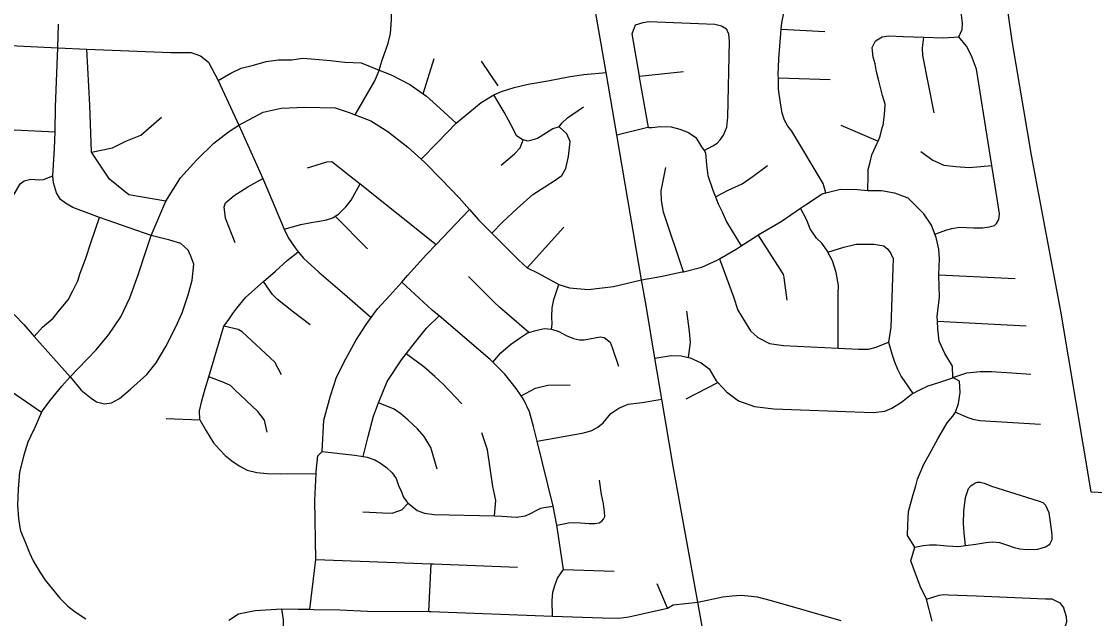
# Model space of a CAD drawing. Extents: x 1659811 to 1934326, y 644115 to 934867.
# Drawn here: x 1805504 to 1812113, y 772572 to 776253 of the extents above; entities that cross this region are included whole.
import ezdxf

# ---------------------------------------------------------------- set-up
doc = ezdxf.new("R2010")
doc.units = 0
doc.layers.add('GM_X_City_Street', color=7, linetype='Continuous')
doc.layers.add('GM_X_Corporation', color=7, linetype='Continuous')

msp = doc.modelspace()

# ---------------------------------------------------------------- linework, layer by layer
at = {"layer": 'GM_X_City_Street'}
for points in [[(1809849, 771681.5), (1809670.1, 772673.1), (1809518.9, 773511.2), (1809448.5, 773925.7), (1809405.9, 774177.4), (1809350.9, 774501.5), (1809323.6, 774660.3), (1809170.1, 775554.8), (1809104.4, 775937.9), (1809001.1, 776539.8), (1808993.5, 776583.7), (1808955.3, 776806.7), (1808894.4, 777161), (1808809.3, 777717.2), (1808703.3, 778410.3), (1808611.9, 779007.9), (1808569.8, 779283.1), (1808563, 779337.9)], [(1807559, 775677.4), (1807680.7, 775886.7), (1807704.6, 775947.2), (1807706.6, 775953.4), (1807726.2, 776014.3), (1807763.2, 776119.7), (1807777.2, 776178.5), (1807783.7, 776263.6), (1807789.9, 776615.2), (1807798.5, 776739.4), (1807811.8, 777230.6)], [(1811276.5, 776157.7), (1811297.8, 776202.9), (1811300.9, 776240.6), (1811294.9, 776294.8), (1811260.5, 776493.8), (1811194.3, 776877), (1811178, 776933.2), (1811121.3, 777002.4)], [(1810458.1, 775196.6), (1810441.1, 775254.7), (1810248.4, 775576.1), (1810224.1, 775607.2), (1810203.5, 775644.7), (1810189.7, 775688.2), (1810180.1, 775751), (1810167.1, 775836.4), (1810165.8, 775904.6), (1810165.4, 775922.2), (1810168, 776023.7), (1810184.1, 776205.4), (1810187.7, 776245), (1810201.7, 776315.5)], [(1806303.2, 774932.8), (1805985.1, 775044.7), (1805819.9, 775106.1), (1805775.3, 775134), (1805745.2, 775156), (1805720.1, 775195.7), (1805702.1, 775258.6), (1805696.8, 775300.8), (1805700.8, 775368.8), (1805707, 775470.3), (1805711.8, 775572.8), (1805713.7, 775727.3), (1805727, 776091.4), (1805732.2, 776236)], [(1809365.2, 775600.4), (1809311.3, 775910.6), (1809310.5, 775915.5), (1809264.8, 776176.1), (1809285.6, 776231.8)], [(1809285.6, 776231.8), (1809333.7, 776246.8), (1809368.5, 776253), (1809419.2, 776249.9), (1809774.3, 776235.5), (1809816.4, 776226.8), (1809845.7, 776207.9)], [(1809708.9, 775456.9), (1809761.7, 775485.7), (1809788.7, 775503.2), (1809807.9, 775524.1), (1809827.4, 775552.5), (1809848.9, 775601.8), (1809855.1, 775663.7), (1809864.5, 776130.6), (1809860.5, 776174.2), (1809845.7, 776207.9)], [(1810184.1, 776205.4), (1810453, 776190.4)], [(1810763.7, 776134.4), (1810804.8, 776158.7), (1810847, 776164), (1810934.3, 776160), (1811061.5, 776155.7), (1811183.8, 776151.5), (1811276.5, 776157.7)], [(1811125.8, 775689.6), (1811056.1, 776043.5), (1811054.6, 776089.5), (1811061.5, 776155.7)], [(1811130.4, 774941.6), (1811203, 774968.5), (1811234, 774977.4), (1811282.2, 774984.3), (1811368.5, 774981.4), (1811424.9, 774981.4), (1811465.1, 774987.3), (1811497.1, 774996.1), (1811508.5, 775008), (1811523.9, 775032.1), (1811527.5, 775067.8), (1811511.4, 775173.3), (1811481.1, 775364.3), (1811386.7, 775958.1), (1811355.3, 776041.5), (1811324.9, 776101.4), (1811276.5, 776157.7)], [(1804885.9, 776131.6), (1805727, 776091.4), (1805907.1, 776082.7), (1806423.1, 776061), (1806548.6, 776062.3), (1806605.8, 776040.4), (1806655.2, 776002.4), (1806715.4, 775889.3), (1806842.3, 775613.9), (1806991, 775284.1), (1807030.4, 775191.6), (1807121.2, 774973.4), (1807149.7, 774916.4), (1807189.6, 774856.7), (1807209.1, 774832.8), (1807240.3, 774794.6), (1807334.7, 774707.7), (1807494.4, 774572.2), (1807658.6, 774428.4)], [(1806393.2, 775145), (1806165, 775184.2), (1806045.4, 775280.9), (1805934.9, 775446.5), (1805925.7, 775736.4), (1805907.1, 776082.7)], [(1810717.1, 775211.8), (1810719.3, 775302), (1810719.6, 775340.9), (1810731.4, 775385.1), (1810740.8, 775430), (1810754.9, 775458.2), (1810773.7, 775502), (1810779.7, 775515.6), (1810793.4, 775546.3), (1810805.6, 775598.1), (1810812.3, 775614.6), (1810816.8, 775661.2), (1810820.7, 775704.4), (1810822.9, 775743.7), (1810807, 775797.3), (1810798, 775838.6), (1810784.3, 775887.2), (1810770.5, 775941.7), (1810761.3, 775992.5), (1810750.8, 776033.9), (1810745.6, 776072.6), (1810743, 776091.6), (1810763.7, 776134.4)], [(1806715.4, 775889.3), (1806793.1, 775934.3), (1806856.2, 775965.6), (1806933.8, 775983.9), (1807012, 776006.7), (1807087.9, 776016.5), (1807166.5, 776016.4), (1807237.4, 776025.9), (1807313.8, 776019.8), (1807405.5, 776011.7), (1807496.6, 776003.1), (1807596.8, 775997.2), (1807706.6, 775953.4), (1807781, 775923.7), (1807895.5, 775864), (1807979.1, 775806.5), (1807999.2, 775792.6), (1808083.6, 775717), (1808181.5, 775625.4)], [(1807979.1, 775806.5), (1808046.2, 776024.8)], [(1808441, 775856.3), (1808337.7, 776007.9)], [(1807966, 775404.7), (1808067.4, 775507.2), (1808181.5, 775625.4), (1808264.8, 775695.9), (1808334.6, 775752.8), (1808414.3, 775800.7), (1808461.5, 775822.2), (1808537.8, 775845.6), (1808624.3, 775867), (1808745.5, 775887.3), (1808884.5, 775914), (1808968.4, 775925.6), (1809104.4, 775937.9)], [(1809310.5, 775915.5), (1809582.6, 775945.4)], [(1810165.8, 775904.6), (1810485.4, 775895.2)], [(1808402, 774947.6), (1808468.8, 775018), (1808558.1, 775100.2), (1808653.4, 775186.7), (1808726.8, 775234), (1808792.2, 775274.1), (1808832.5, 775303.2), (1808857.4, 775346.7), (1808872.8, 775420.4), (1808882.8, 775513.8), (1808862.4, 775561.3), (1808815.7, 775603.5), (1808776.3, 775592.2), (1808682.7, 775530.6), (1808625.9, 775515.1), (1808593.3, 775523.4), (1808587.7, 775524.9), (1808553.7, 775547.5), (1808533.2, 775591), (1808504.6, 775645.3), (1808476.2, 775694.2), (1808414.3, 775800.7)], [(1805628.3, 773845.5), (1805677.7, 773915.1), (1805752.8, 774005.3), (1805804.9, 774062.6), (1805852.2, 774114.6), (1805963.6, 774229.4), (1806042.8, 774323.9), (1806116.5, 774432.1), (1806171.6, 774549.3), (1806223.5, 774690.6), (1806272.6, 774842), (1806303.2, 774932.8), (1806393.2, 775145), (1806483.2, 775288.4), (1806583.6, 775400.6), (1806687.8, 775503.3), (1806778.6, 775573), (1806842.3, 775613.9), (1806993.4, 775693.3), (1807102.8, 775718.5), (1807250.3, 775725.4), (1807436, 775721.6), (1807521.6, 775691.8), (1807559, 775677.4), (1807655.5, 775640.3), (1807760.5, 775575.5), (1807883.8, 775478.6), (1807966, 775404.7), (1807986.4, 775386.3), (1808090.2, 775279.1), (1808200.2, 775165.7), (1808263.7, 775093.8), (1808319.5, 775030.6), (1808402, 774947.6), (1808565.1, 774783.4), (1808619.6, 774733.6), (1808686.3, 774700.6), (1808814, 774631.2), (1808878.5, 774611.2), (1808994.3, 774600.8), (1809151.4, 774618.4), (1809323.6, 774660.3)], [(1808815.7, 775603.5), (1808832.1, 775625.7), (1808866.6, 775658.9), (1808964.8, 775725.8)], [(1804520.1, 775629.6), (1804669.1, 775622.5), (1804976.5, 775607.9), (1805332.5, 775590.9), (1805711.8, 775572.8)], [(1805934.9, 775446.5), (1806063.7, 775474.1), (1806146.6, 775515.5), (1806238.6, 775552.4), (1806367.5, 775662.8)], [(1809170.1, 775554.8), (1809361.8, 775600.5), (1809365.2, 775600.4), (1809380.8, 775599.9)], [(1809380.8, 775599.9), (1809382.3, 775599.9), (1809387.4, 775599.7), (1809439.6, 775605.5), (1809505.7, 775603.6), (1809558.4, 775589.4), (1809611.8, 775569.2), (1809657.9, 775537.9), (1809693.4, 775480.7), (1809708.9, 775456.9), (1809717.9, 775443.1), (1809723.5, 775369.5), (1809731.9, 775303.8), (1809762, 775213.6), (1809778.5, 775171.5), (1809795.3, 775128.6), (1809819.8, 775080.5), (1809847.2, 775017.3), (1809880.7, 774959.7), (1809937.6, 774870.6)], [(1810551.4, 775614.7), (1810779.7, 775515.6)], [(1808457.8, 775366.3), (1808539.8, 775436.8), (1808575.4, 775473.4), (1808593.3, 775523.4)], [(1811043.1, 775450.7), (1811117.3, 775399), (1811185.1, 775367.1), (1811259.3, 775359.2), (1811342, 775353), (1811481.1, 775364.3)], [(1807265.1, 775350.6), (1807385.2, 775387.4), (1807414.9, 775390.3), (1807504.3, 775319.9), (1807506, 775318.5)], [(1809581.2, 774710.7), (1809458.1, 775076.8), (1809446.5, 775149.7), (1809444.2, 775209.1), (1809472.3, 775353.1)], [(1809778.5, 775171.5), (1809855.8, 775212.7), (1809942.6, 775252.6), (1810010.3, 775298.4), (1810099.2, 775365.5)], [(1805450.8, 775173.9), (1805496.4, 775253.1), (1805520.6, 775271.3), (1805561.9, 775281.8), (1805614.2, 775276), (1805639.4, 775278.7), (1805696.8, 775300.8)], [(1807506, 775318.5), (1807589.4, 775252.8), (1808057.5, 774877.7)], [(1806820.9, 774887.7), (1806761.4, 775041.2), (1806752.5, 775111.3), (1806761.5, 775135.4), (1806813.2, 775180), (1806899.2, 775234.4), (1806991, 775284.1)], [(1807121.2, 774973.4), (1807225.3, 775002), (1807288.3, 775012.9), (1807340, 775022), (1807382.1, 775029.6), (1807421.1, 775043.2), (1807435.7, 775052.4), (1807457.3, 775065.9), (1807502.5, 775110.2), (1807535.2, 775150.5), (1807589.4, 775252.8)], [(1809323.6, 774660.3), (1809439.6, 774681.6), (1809574.1, 774709), (1809581.2, 774710.7), (1809694, 774737.7), (1809788.8, 774782.1), (1809802.4, 774790), (1809906, 774850.3), (1809937.6, 774870.6), (1810033.1, 774931.9), (1810042.4, 774937.4), (1810182.7, 775019.4), (1810302.9, 775102), (1810333, 775122.7), (1810434.8, 775190.7), (1810458.1, 775196.6), (1810548.2, 775219.7), (1810652.8, 775217.2), (1810717.1, 775211.8), (1810726.2, 775211), (1810801.2, 775210.1), (1810881.1, 775196), (1810962.8, 775165.8), (1811062.3, 775068)], [(1807279.5, 772629.4), (1807316.7, 772935.6), (1807310, 773302.9), (1807318.6, 773465.8), (1807319.4, 773479.6), (1807328.4, 773575.9), (1807356.8, 773602.9), (1807366.1, 773794.5), (1807407.9, 773945.1), (1807445.2, 774061), (1807501.7, 774173.2), (1807564.1, 774285.7), (1807626.1, 774384.3), (1807658.6, 774428.4), (1807697.5, 774481), (1807771.9, 774563.2), (1807846.5, 774646.1), (1807882.5, 774686.1), (1807998.3, 774815.7), (1808057.5, 774877.7), (1808263.7, 775093.8)], [(1810534.2, 774238.3), (1810535, 774454), (1810535.2, 774570.1), (1810537.2, 774626.3), (1810521.5, 774706.3), (1810498.5, 774778.3), (1810471.5, 774830.8), (1810468.1, 774837.7), (1810432.7, 774886.8), (1810400.4, 774917.4), (1810362, 774974.7), (1810341.1, 775027.6), (1810302.9, 775102)], [(1805582.5, 774312), (1805633.4, 774368.2), (1805698.8, 774424.8), (1805737.6, 774473.4), (1805790.8, 774536.8), (1805821, 774592.6), (1805850.4, 774653.9), (1805866.5, 774701.8), (1805898.6, 774788.4), (1805932.6, 774893.9), (1805985.1, 775044.7)], [(1807635.6, 774852), (1807435.7, 775052.4)], [(1811112.4, 772557.1), (1811078.9, 772692.2), (1811039.1, 772772.7), (1810981.1, 772928.2), (1811007.5, 773012.3), (1810961.9, 773084.7), (1810963.8, 773150.9), (1810967.9, 773231.6), (1810995.9, 773336.9), (1811013.2, 773390.9), (1811023.4, 773430.8), (1811062.3, 773524.1), (1811096.7, 773586.2), (1811148, 773680.4), (1811205.4, 773778.8), (1811241.5, 773820.9), (1811256.6, 773844.1), (1811276.2, 773898.5), (1811286.1, 773965.3), (1811282.3, 774035.3), (1811240.7, 774057.5), (1811238.4, 774128.3), (1811190.3, 774206.4), (1811157, 774281.4), (1811148.6, 774359.1), (1811146.1, 774404.6), (1811144.5, 774434.1), (1811158.9, 774556.6), (1811153.8, 774687), (1811154, 774690.9), (1811158.5, 774790.4), (1811155.2, 774850), (1811138.5, 774920.6), (1811130.4, 774941.6), (1811109.2, 774996.9), (1811062.3, 775068)], [(1808619.6, 774733.6), (1808844.9, 774984.7)], [(1805804.9, 774062.6), (1805872.1, 773979.3), (1805932.5, 773930.4), (1805965.1, 773908.9), (1806015.6, 773896.2), (1806058.2, 773901.7), (1806107.4, 773928.5), (1806175.7, 773985.5), (1806275.6, 774076.8), (1806333.9, 774148.1), (1806394, 774249.7), (1806455.2, 774369.7), (1806494.1, 774456.7), (1806529.9, 774568.6), (1806554.6, 774657.5), (1806565.2, 774756.3), (1806546.3, 774805.3), (1806530.6, 774844.2), (1806484.8, 774885.1), (1806417.6, 774903.9), (1806303.2, 774932.8)], [(1810219.4, 774534.1), (1810201.4, 774672.6), (1810201.1, 774677.1), (1810196.8, 774692.7), (1810180.7, 774719), (1810042.4, 774937.4)], [(1806602.8, 773796.5), (1806601.4, 773851.9), (1806613.9, 773913.7), (1806634.8, 773987.8), (1806657.8, 774063.1), (1806750.1, 774375.8), (1806777.9, 774409.1), (1806805.3, 774452.1), (1806830.5, 774486.6), (1806886.7, 774553), (1806994.5, 774650.8), (1807068.5, 774714.3), (1807140.5, 774780.1), (1807209.1, 774832.8)], [(1810471.5, 774830.8), (1810568.4, 774861.8), (1810645.8, 774879.8), (1810754, 774881.1), (1810814.8, 774869.5), (1810839.6, 774850.3), (1810859.6, 774822.3), (1810872.1, 774791.8), (1810871, 774733.6), (1810859.2, 774368.4), (1810845.3, 774276.9), (1810865.7, 774204.1), (1810881.8, 774154.9), (1810900.6, 774109.6), (1810923.2, 774063.6), (1810994.6, 773959.7)], [(1809802.4, 774790), (1809890.4, 774554.6), (1809917.3, 774472.5), (1809961.5, 774398.5), (1809994.2, 774345.9), (1810040.3, 774304.2), (1810111.3, 774267.6), (1810197.7, 774254.7), (1810534.2, 774238.3), (1810658.5, 774232.3), (1810720.3, 774233.6), (1810767.8, 774244.5), (1810845.3, 774276.9)], [(1811154, 774690.9), (1811625.2, 774668.1)], [(1807281.7, 774384), (1807178.6, 774460.3), (1807080.5, 774539.9), (1807051.1, 774569.3), (1806994.5, 774650.8)], [(1808774.8, 772588.2), (1808773.5, 772683.3), (1808777.5, 772734.1), (1808791.1, 772781.4), (1808805.6, 772822.3), (1808842.4, 772874.5), (1808802.1, 773147.7), (1808778.3, 773265.4), (1808679.8, 773665.6), (1808657.6, 773756), (1808632.5, 773847), (1808599, 773921.5), (1808582, 773946.2), (1808551.5, 773990.9), (1808482.2, 774078), (1808407.9, 774152.4), (1808390.9, 774169.3), (1808076.5, 774438), (1808034.2, 774474.1), (1807846.5, 774646.1)], [(1808628.2, 774336.3), (1808450.7, 774489.8), (1808415.5, 774522.4), (1808256.4, 774680.3)], [(1808407.9, 774152.4), (1808456.8, 774211.4), (1808515.5, 774260.8), (1808577.5, 774304), (1808621.8, 774334.4), (1808628.2, 774336.3), (1808671.6, 774349.1), (1808724.3, 774361.3), (1808769.2, 774356.8), (1808773.5, 774388.1), (1808770.8, 774433), (1808772.8, 774488.2), (1808782.1, 774538.3), (1808814, 774631.2)], [(1805065.5, 774217.6), (1805125.7, 774323.6), (1805177.6, 774393.1), (1805228.3, 774440.8), (1805274.4, 774466.1), (1805322.5, 774471.5), (1805374.4, 774469.7), (1805423.6, 774461.6), (1805461.1, 774444.4), (1805517.8, 774384.6), (1805582.5, 774312), (1805804.9, 774062.6)], [(1807609.5, 773570.8), (1807638.5, 773694), (1807672.7, 773819), (1807703.8, 773903.2), (1807706.9, 773911.5), (1807757.1, 774032.9), (1807844.4, 774168), (1807873.5, 774204.8), (1807924.3, 774269), (1807999.5, 774362.6), (1808076.5, 774438)], [(1809613.2, 774180.8), (1809624, 774273.4), (1809617.6, 774342.5), (1809601.4, 774467.5)], [(1803478.2, 774346.9), (1803740.8, 774332.7), (1803886.3, 774330.7), (1804047.7, 774341.6), (1804219.8, 774357.5), (1804411.4, 774346.3), (1804546.1, 774357.2), (1804637.1, 774379.1), (1804730.9, 774374.9), (1804781.4, 774361.3), (1804832.4, 774347.5), (1804956.7, 774286), (1805055.7, 774223.8), (1805065.5, 774217.6), (1805212.4, 774124.7), (1805283, 774080), (1805628.3, 773845.5)], [(1807104.6, 774074), (1807064.8, 774152.1), (1806863.4, 774338.9), (1806838.7, 774355.2), (1806750.1, 774375.8)], [(1811146.1, 774404.6), (1811692, 774376.6)], [(1808769.2, 774356.8), (1808813.7, 774342.3), (1808859, 774317.3), (1808904.9, 774298.3), (1808941.2, 774290.1), (1808970.4, 774289.6), (1809067.7, 774309.2), (1809093.8, 774304.3), (1809130, 774275.2), (1809143, 774243.8), (1809182.3, 774128.8)], [(1808215.8, 773896.2), (1808098.7, 774018.8), (1808051, 774063.8), (1807983, 774124.4), (1807873.5, 774204.8)], [(1809405.9, 774177.4), (1809506.5, 774194.9), (1809567.3, 774191.4), (1809613.2, 774180.8), (1809622.2, 774178.8), (1809690.2, 774148.5), (1809739.6, 774111.1), (1809783.4, 774037.6), (1809793, 774027.3), (1809846.3, 773970.2), (1809920.7, 773915.2), (1810019.7, 773880.3), (1810137.5, 773865.1), (1810303.2, 773858.3), (1810749.4, 773842.8), (1810821.2, 773851.7), (1810864.6, 773869.5), (1810924.2, 773906.9), (1810985.4, 773954.8), (1810994.6, 773959.7), (1811038.1, 773982.6), (1811088.8, 774008), (1811159.6, 774028.9), (1811239.8, 774057.2)], [(1811239.8, 774057.2), (1811240.7, 774057.5), (1811326.8, 774088), (1811409.4, 774094.9), (1811479.3, 774095.9), (1811603.3, 774087.3), (1811721.4, 774079.9)], [(1807017.7, 773720.6), (1807001.5, 773794.9), (1806959.5, 773849.2), (1806816, 773983.7), (1806791, 774009.4), (1806750.5, 774028.2), (1806657.8, 774063.1)], [(1808582, 773946.2), (1808670.1, 773991.8), (1808745.7, 774011.1), (1808884.1, 774012.9)], [(1809597.6, 773926.6), (1809793, 774027.3)], [(1808063.8, 773492.6), (1808025.1, 773627.5), (1807984.4, 773695.7), (1807943.2, 773741.4), (1807883.6, 773798.3), (1807841.1, 773833.7), (1807798.9, 773863.5), (1807703.8, 773903.2)], [(1808679.8, 773665.6), (1808968.3, 773717), (1809017.6, 773730.7), (1809053.3, 773752.9), (1809087.6, 773779.2), (1809133.7, 773835.9), (1809182.5, 773870.1), (1809241.5, 773895), (1809327.7, 773904.1), (1809448.5, 773925.7)], [(1805628.3, 773845.5), (1805579.3, 773736), (1805575.2, 773729.2), (1805543.6, 773660.5), (1805518.2, 773580.6), (1805491.5, 773475.8), (1805484.6, 773369.9), (1805478.9, 773271.4), (1805485.6, 773189.9), (1805494, 773134.1), (1805497.3, 773112.8), (1805528.3, 773039.9), (1805553.3, 772978.3), (1805576.1, 772929.1), (1805619.1, 772855.4), (1805649.9, 772810), (1805695.3, 772753.1), (1805740.2, 772698.3), (1805790.2, 772648.2), (1805833.7, 772613.9), (1805900.3, 772571.7)], [(1811256.6, 773844.1), (1811333.3, 773811.4), (1811363, 773800.5), (1811406.3, 773792.8), (1811781.4, 773771.3)], [(1806394.5, 773806.1), (1806602.8, 773796.5)], [(1806602.8, 773796.5), (1806641.9, 773729.4), (1806664.7, 773693.2), (1806686.9, 773656.6), (1806722.8, 773615), (1806758.8, 773578.4), (1806798.8, 773544.1), (1806844, 773513.2), (1806895.1, 773487), (1806953, 773473.1), (1807016.6, 773466.4), (1807100.5, 773463.6), (1807318.6, 773465.8)], [(1808418.5, 773205.1), (1808425.5, 773299.8), (1808408.2, 773386.6), (1808374.4, 773612.1), (1808339.8, 773717.4)], [(1807356.8, 773602.9), (1807557, 773579), (1807609.5, 773570.8), (1807632.3, 773567.3), (1807681, 773550.4), (1807715.7, 773529.6), (1807753.1, 773502.7), (1807786.2, 773471.2), (1807811.3, 773436.4), (1807827, 773392.4), (1807842.3, 773357.2), (1807857.6, 773321), (1807877.2, 773291.4), (1807886.1, 773284), (1807907.8, 773266), (1807941.2, 773239.4), (1807986.9, 773221.7), (1808044.9, 773214), (1808418.5, 773205.1), (1808463.5, 773204.1), (1808553.8, 773198.2), (1808607.8, 773205.3), (1808643, 773221.6), (1808673.3, 773238.2), (1808703.4, 773252.8), (1808721.2, 773256.5), (1808778.3, 773265.4)], [(1808802.1, 773147.7), (1808873.2, 773162.5), (1808904.6, 773165.3), (1808946.3, 773162.6), (1809000.6, 773158), (1809034.7, 773157.7), (1809061.3, 773161.9), (1809079.6, 773173.4), (1809089.1, 773184.4), (1809097, 773202.5), (1809094.9, 773230.9), (1809089.2, 773279.2), (1809076.3, 773337.7), (1809063.3, 773425.4)], [(1811318.2, 773023.1), (1811310.4, 773100.8), (1811306.2, 773158.7), (1811309, 773234.6), (1811319.2, 773318.9), (1811337.3, 773374.4), (1811353.1, 773392.9), (1811363.2, 773399), (1811375.5, 773408), (1811390.5, 773413.8), (1811408.1, 773413.7), (1811433.9, 773406.1), (1811479.6, 773389.4), (1811772.1, 773296.9), (1811794, 773288.6), (1811814.2, 773268.8)], [(1807607.2, 773230), (1807730.7, 773224.9), (1807787.1, 773223.1), (1807821.9, 773233.5), (1807846.9, 773243.6), (1807886.1, 773284)], [(1811007.5, 773012.3), (1811057.8, 773022.7), (1811097.1, 773026.9), (1811139, 773026.1), (1811205, 773021.7), (1811274.9, 773017.2), (1811318.2, 773023.1), (1811383, 773031.5), (1811443.1, 773041.2), (1811484.2, 773044.4), (1811528.8, 773040.5), (1811576.6, 773025.6), (1811618.6, 773011.1), (1811653.1, 773002), (1811696.8, 772998.2), (1811764.2, 773000.6), (1811811.8, 773014), (1811837.3, 773031.9), (1811851.7, 773059.2), (1811852.7, 773090.4), (1811842.9, 773167.3), (1811834.8, 773223.5), (1811814.2, 773268.8)], [(1807316.7, 772935.6), (1808026.6, 772909.7), (1808041.2, 772909.1), (1808041.2, 772909.1)], [(1808014, 772615.2), (1808026.6, 772909.7)], [(1808041.2, 772909.1), (1808558.8, 772890.2)], [(1808842.4, 772874.5), (1809155.6, 772863.7)], [(1809482.5, 772636.1), (1809419.8, 772786.7)], [(1806781.3, 772561.5), (1806841.3, 772601.1), (1806944.2, 772622), (1807107.5, 772632.9), (1807208.8, 772630), (1807279.5, 772629.4), (1807304.1, 772629.2), (1807464.1, 772625.3), (1807635.4, 772618.4), (1808014, 772615.2), (1808026.1, 772615.1), (1808774.8, 772588.2), (1809083.4, 772577), (1809184.1, 772575.6), (1809245.1, 772584), (1809327.6, 772601.1), (1809482.5, 772636.1), (1809517.4, 772656.4), (1809670.1, 772673.1), (1809824.2, 772705.4), (1809881.1, 772712.4), (1809934, 772716.8), (1809979.6, 772712.8), (1810034.8, 772706.2), (1810122, 772682.9), (1810550.1, 772560)], [(1811078.9, 772692.2), (1811155.6, 772717.4), (1811183.1, 772721.5), (1811213.2, 772719.5), (1811387.3, 772711.9), (1811812.2, 772694.7), (1811851.2, 772695), (1811875.8, 772682.7), (1811899.2, 772668.4), (1811924.5, 772635.5)], [(1807093.8, 771950.2), (1807108.6, 772139.7), (1807120.1, 772430.9), (1807120.7, 772486.6), (1807117.8, 772564.9), (1807107.5, 772632.9)], [(1811027.3, 772104.8), (1811092.1, 772095.6), (1811129.3, 772099), (1811177.8, 772110.5), (1811237.7, 772116.3), (1811270.9, 772118), (1811328, 772116.3), (1811351.7, 772115.6), (1811514.1, 772109.8), (1811613.4, 772107.2), (1811622.4, 772109.2), (1811641, 772113.2), (1811674.5, 772133.4), (1811700.1, 772152.3), (1811730.5, 772187.4), (1811764.8, 772236.8), (1811801.1, 772286.3), (1811845.6, 772359.3), (1811914.2, 772472.1), (1811931.3, 772513), (1811941.7, 772553.3), (1811940.6, 772582.7), (1811924.5, 772635.5)]]:
    msp.add_lwpolyline(points, dxfattribs=at)
at = {"layer": 'GM_X_Corporation'}
msp.add_lwpolyline([(1805101.6, 779639.4), (1807438.2, 779490.6), (1807842.8, 779471), (1807830.6, 779242.4), (1808605.3, 779201.3), (1808567.7, 779435.6), (1809791.6, 779366), (1810376.9, 779330.6), (1810803.6, 779308.9), (1811004.8, 779073.4), (1811178.2, 778661.7), (1811315.8, 777963.7), (1811479.7, 777017.1), (1811604.1, 776132.9), (1811723.6, 775429), (1811903.5, 774466.3), (1812090.4, 773353.3), (1816972, 773128)], dxfattribs=at)

doc.saveas('drawing.dxf')
